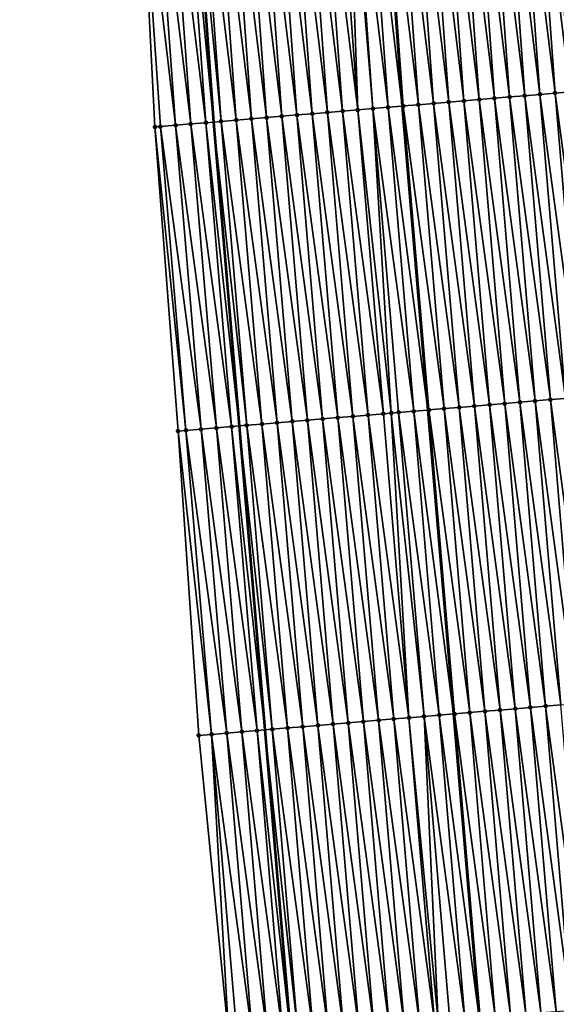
# Model space of a CAD drawing. Header units: feet. Extents: x 2007189 to 2022806, y 818621 to 837694.
# Tile 283 of 656: x 2011368 to 2011404, y 827768 to 827833. Entities that reach past the tile are written whole.
import ezdxf

# ---------------------------------------------------------------- set-up
doc = ezdxf.new("R2010")
doc.units = ezdxf.units.FT
doc.header["$MEASUREMENT"] = 0
for name, color, linetype, lineweight in [('EP_Travel Lane', 172, 'Continuous', 53), ('Road Shots', 141, 'Continuous', 100), ('Road X-Section', 40, 'Continuous', 13), ('STRIPING', 60, 'Continuous', 53)]:
    doc.layers.add(name, color=color, linetype=linetype, lineweight=lineweight)
doc.layers.add('I-77-MM17-21_SB-Surface-Border', color=7, linetype='Continuous')
doc.layers.add('I-77-MM17-21_SB-Surface-TIN', color=7, linetype='Continuous')

msp = doc.modelspace()

# ---------------------------------------------------------------- linework, layer by layer
at = {"layer": 'EP_Travel Lane'}
msp.add_polyline3d([(2011371.959655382, 827966.1582990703, 312.3544364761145), (2011373.074293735, 827946.1897048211, 312.2403113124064), (2011374.18894062, 827926.2209577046, 312.1514429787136), (2011375.380876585, 827905.9451606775, 312.0543814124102), (2011376.802465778, 827885.9958862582, 311.9713189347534), (2011378.224049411, 827866.0466898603, 311.8746395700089), (2011379.645617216, 827846.0977155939, 311.7390697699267), (2011381.124757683, 827825.8398814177, 311.6241331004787), (2011382.806226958, 827805.910940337, 311.5129645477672), (2011384.487707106, 827785.9818703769, 311.4433238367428), (2011386.169184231, 827766.0528362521, 311.3620946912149), (2011387.919665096, 827745.8143860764, 311.3049144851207), (2011389.882436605, 827725.9109050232, 311.276243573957), (2011391.845196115, 827706.0075456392, 311.2134098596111), (2011393.807964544, 827686.1040958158, 311.1759718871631), (2011395.830897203, 827665.994042, 311.1090292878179), (2011398.036863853, 827646.1160571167, 311.0533998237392), (2011400.242828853, 827626.2380870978, 310.9899928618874)], dxfattribs=at)
at = {"layer": 'I-77-MM17-21_SB-Surface-Border', "color": 3, "linetype": 'Continuous', "lineweight": -3}
msp.add_polyline3d([(2011397.209922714, 827625.9102151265, 311.0929097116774), (2011394.435368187, 827645.7267372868, 311.1655602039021), (2011391.844579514, 827665.5631049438, 311.2425786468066), (2011390.336559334, 827685.7619421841, 311.2889916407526), (2011388.427644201, 827705.670640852, 311.3411162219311), (2011386.989333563, 827725.6257210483, 311.3787200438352), (2011383.679401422, 827745.3963417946, 311.4733643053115), (2011382.124674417, 827765.7110870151, 311.5224656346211), (2011380.155014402, 827785.6158054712, 311.6039393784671), (2011378.793252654, 827805.5718449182, 311.675561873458), (2011377.275904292, 827825.5147045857, 311.7639343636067), (2011376.246083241, 827845.8579844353, 311.8706416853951), (2011375.156056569, 827865.8304186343, 311.9794430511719), (2011373.763787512, 827885.7816894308, 312.073737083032), (2011372.087609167, 827905.7129970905, 312.1689939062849), (2011370.274792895, 827925.999208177, 312.2960794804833), (2011369.992641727, 827946.0151542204, 312.348378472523), (2011368.398106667, 827965.9564717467, 312.4948800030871)], dxfattribs=at)
at = {"layer": 'I-77-MM17-21_SB-Surface-TIN', "color": 128, "linetype": 'Continuous', "lineweight": -3}
for points in [[(2011399.552778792, 827827.3969286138, 310.9147707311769), (2011398.10279008, 827847.3993966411, 311.0068213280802), (2011397.105267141, 827847.3290543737, 311.0451004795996)], [(2011400.549226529, 827827.4811421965, 310.8699234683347), (2011399.10031352, 827847.4697317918, 310.9697874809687), (2011398.10279008, 827847.3993966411, 311.0068213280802)], [(2011399.552778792, 827827.3969286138, 310.9147707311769), (2011400.549226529, 827827.4811421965, 310.8699234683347), (2011398.10279008, 827847.3993966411, 311.0068213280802)], [(2011401.545676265, 827827.5653320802, 310.8327186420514), (2011400.09783702, 827847.5400660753, 310.9329053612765), (2011399.10031352, 827847.4697317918, 310.9697874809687)], [(2011400.549226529, 827827.4811421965, 310.8699234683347), (2011401.545676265, 827827.5653320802, 310.8327186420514), (2011399.10031352, 827847.4697317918, 310.9697874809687)], [(2011402.542126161, 827827.6495200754, 310.7961228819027), (2011401.095361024, 827847.6103931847, 310.897278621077), (2011400.09783702, 827847.5400660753, 310.9329053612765)], [(2011401.545676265, 827827.5653320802, 310.8327186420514), (2011402.542126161, 827827.6495200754, 310.7961228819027), (2011400.09783702, 827847.5400660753, 310.9329053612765)], [(2011403.538576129, 827827.733707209, 310.7598049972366), (2011402.092885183, 827847.6807180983, 310.8620361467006), (2011401.095361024, 827847.6103931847, 310.897278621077)], [(2011402.542126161, 827827.6495200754, 310.7961228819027), (2011403.538576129, 827827.733707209, 310.7598049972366), (2011401.095361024, 827847.6103931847, 310.897278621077)], [(2011404.535027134, 827827.8178820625, 310.7274472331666), (2011403.09041043, 827847.7510275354, 310.8295017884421), (2011402.092885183, 827847.6807180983, 310.8620361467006)], [(2011403.538576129, 827827.733707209, 310.7598049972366), (2011404.535027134, 827827.8178820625, 310.7274472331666), (2011402.092885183, 827847.6807180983, 310.8620361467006)], [(2011404.535027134, 827827.8178820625, 310.7274472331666), (2011403.638155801, 827847.7896231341, 310.8136592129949), (2011403.09041043, 827847.7510275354, 310.8295017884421)], [(2011390.584732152, 827826.6392079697, 311.2533836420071), (2011389.125087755, 827846.7662575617, 311.3616004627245), (2011388.127564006, 827846.6959268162, 311.3978634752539)], [(2011390.584732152, 827826.6392079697, 311.2533836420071), (2011389.893618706, 827846.8204150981, 311.3385367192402), (2011389.125087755, 827846.7662575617, 311.3616004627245)], [(2011391.581182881, 827826.7233860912, 311.219971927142), (2011390.122614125, 827846.8365510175, 311.3318626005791), (2011389.893618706, 827846.8204150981, 311.3385367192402)], [(2011390.584732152, 827826.6392079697, 311.2533836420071), (2011391.581182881, 827826.7233860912, 311.219971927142), (2011389.893618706, 827846.8204150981, 311.3385367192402)], [(2011392.577633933, 827826.8075603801, 311.1877962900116), (2011391.120137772, 827846.9068832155, 311.2953454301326), (2011390.122614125, 827846.8365510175, 311.3318626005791)], [(2011391.581182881, 827826.7233860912, 311.219971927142), (2011392.577633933, 827826.8075603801, 311.1877962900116), (2011390.122614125, 827846.8365510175, 311.3318626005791)], [(2011391.120137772, 827846.9068832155, 311.2953454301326), (2011393.505163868, 827826.8859339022, 311.1510316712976), (2011392.052057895, 827846.9726239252, 311.2553085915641)], [(2011392.577633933, 827826.8075603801, 311.1877962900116), (2011393.505163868, 827826.8859339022, 311.1510316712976), (2011391.120137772, 827846.9068832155, 311.2953454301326)], [(2011393.57408307, 827826.89175737, 311.1482999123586), (2011392.117658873, 827846.9772516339, 311.2524902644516), (2011392.052057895, 827846.9726239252, 311.2553085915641)], [(2011393.57408307, 827826.89175737, 311.1482999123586), (2011392.052057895, 827846.9726239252, 311.2553085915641), (2011393.505163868, 827826.8859339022, 311.1510316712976)], [(2011394.570533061, 827826.9759442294, 311.1120703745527), (2011393.115182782, 827847.0475800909, 311.2166277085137), (2011392.117658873, 827846.9772516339, 311.2524902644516)], [(2011393.57408307, 827826.89175737, 311.1482999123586), (2011394.570533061, 827826.9759442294, 311.1120703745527), (2011392.117658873, 827846.9772516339, 311.2524902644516)], [(2011395.566981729, 827827.0601467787, 311.0707811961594), (2011394.112704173, 827847.11794438, 311.1744951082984), (2011393.115182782, 827847.0475800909, 311.2166277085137)], [(2011394.570533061, 827826.9759442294, 311.1120703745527), (2011395.566981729, 827827.0601467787, 311.0707811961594), (2011393.115182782, 827847.0475800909, 311.2166277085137)], [(2011396.563430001, 827827.1443540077, 311.0279829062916), (2011395.110223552, 827847.1883372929, 311.1273538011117), (2011394.112704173, 827847.11794438, 311.1744951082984)], [(2011395.566981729, 827827.0601467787, 311.0707811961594), (2011396.563430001, 827827.1443540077, 311.0279829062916), (2011394.112704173, 827847.11794438, 311.1744951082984)], [(2011397.559878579, 827827.2285576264, 310.9863488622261), (2011396.107744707, 827847.2587049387, 311.0846338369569), (2011395.110223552, 827847.1883372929, 311.1273538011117)], [(2011396.563430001, 827827.1443540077, 311.0279829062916), (2011397.559878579, 827827.2285576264, 310.9863488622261), (2011395.110223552, 827847.1883372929, 311.1273538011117)], [(2011398.556329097, 827827.3127382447, 310.9521320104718), (2011397.105267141, 827847.3290543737, 311.0451004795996), (2011396.107744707, 827847.2587049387, 311.0846338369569)], [(2011397.559878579, 827827.2285576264, 310.9863488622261), (2011398.556329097, 827827.3127382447, 310.9521320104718), (2011396.107744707, 827847.2587049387, 311.0846338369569)], [(2011398.556329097, 827827.3127382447, 310.9521320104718), (2011399.552778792, 827827.3969286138, 310.9147707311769), (2011397.105267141, 827847.3290543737, 311.0451004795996)], [(2011381.616689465, 827825.8814404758, 311.6071047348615), (2011380.147386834, 827846.1330985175, 311.7198732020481), (2011379.645617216, 827846.0977155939, 311.7390697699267)], [(2011382.613140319, 827825.9656171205, 311.5741693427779), (2011381.144910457, 827846.2034310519, 311.6832971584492), (2011380.147386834, 827846.1330985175, 311.7198732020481)], [(2011381.616689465, 827825.8814404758, 311.6071047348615), (2011382.613140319, 827825.9656171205, 311.5741693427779), (2011380.147386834, 827846.1330985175, 311.7198732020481)], [(2011383.609589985, 827826.0498078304, 311.5366981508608), (2011382.142433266, 827846.2737751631, 311.6446953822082), (2011381.144910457, 827846.2034310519, 311.6832971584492)], [(2011382.613140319, 827825.9656171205, 311.5741693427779), (2011383.609589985, 827826.0498078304, 311.5366981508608), (2011381.144910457, 827846.2034310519, 311.6832971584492)], [(2011384.606038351, 827826.1340139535, 311.494256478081), (2011383.139954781, 827846.3441376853, 311.6028719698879), (2011382.142433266, 827846.2737751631, 311.6446953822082)], [(2011383.609589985, 827826.0498078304, 311.5366981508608), (2011384.606038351, 827826.1340139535, 311.494256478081), (2011382.142433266, 827846.2737751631, 311.6446953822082)], [(2011385.60248704, 827826.2182162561, 311.4530468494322), (2011384.137477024, 827846.4144898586, 311.5628594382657), (2011383.139954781, 827846.3441376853, 311.6028719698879)], [(2011384.606038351, 827826.1340139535, 311.494256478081), (2011385.60248704, 827826.2182162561, 311.4530468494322), (2011383.139954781, 827846.3441376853, 311.6028719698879)], [(2011386.598936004, 827826.3024152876, 311.4128920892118), (2011385.134998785, 827846.4848488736, 311.5216497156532), (2011384.137477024, 827846.4144898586, 311.5628594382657)], [(2011385.60248704, 827826.2182162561, 311.4530468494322), (2011386.598936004, 827826.3024152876, 311.4128920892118), (2011384.137477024, 827846.4144898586, 311.5628594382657)], [(2011387.595384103, 827826.3866245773, 311.3694292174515), (2011386.132519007, 827846.5552297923, 311.4766071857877), (2011385.134998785, 827846.4848488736, 311.5216497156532)], [(2011386.598936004, 827826.3024152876, 311.4128920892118), (2011387.595384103, 827826.3866245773, 311.3694292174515), (2011385.134998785, 827846.4848488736, 311.5216497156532)], [(2011388.591833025, 827826.4708241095, 311.3291129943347), (2011387.130040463, 827846.6255931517, 311.4346372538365), (2011386.132519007, 827846.5552297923, 311.4766071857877)], [(2011387.595384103, 827826.3866245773, 311.3694292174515), (2011388.591833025, 827826.4708241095, 311.3291129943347), (2011386.132519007, 827846.5552297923, 311.4766071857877)], [(2011389.588282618, 827826.5550156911, 311.2913607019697), (2011388.127564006, 827846.6959268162, 311.3978634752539), (2011387.130040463, 827846.6255931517, 311.4346372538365)], [(2011388.591833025, 827826.4708241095, 311.3291129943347), (2011389.588282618, 827826.5550156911, 311.2913607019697), (2011387.130040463, 827846.6255931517, 311.4346372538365)], [(2011389.588282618, 827826.5550156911, 311.2913607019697), (2011390.584732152, 827826.6392079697, 311.2533836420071), (2011388.127564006, 827846.6959268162, 311.3978634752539)], [(2011378.627339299, 827825.6288821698, 311.7150603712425), (2011377.154818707, 827845.9220618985, 311.8364284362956), (2011376.246083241, 827845.8579844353, 311.8706416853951)], [(2011377.630889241, 827825.5446960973, 311.7510360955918), (2011376.246083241, 827845.8579844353, 311.8706416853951), (2011377.275904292, 827825.5147045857, 311.7639343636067)], [(2011377.630889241, 827825.5446960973, 311.7510360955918), (2011378.627339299, 827825.6288821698, 311.7150603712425), (2011376.246083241, 827845.8579844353, 311.8706416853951)], [(2011379.623789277, 827825.7130691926, 311.6787782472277), (2011378.152341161, 827845.9924110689, 311.7969413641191), (2011377.154818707, 827845.9220618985, 311.8364284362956)], [(2011378.627339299, 827825.6288821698, 311.7150603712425), (2011379.623789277, 827825.7130691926, 311.6787782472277), (2011377.154818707, 827845.9220618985, 311.8364284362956)], [(2011380.620239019, 827825.7972590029, 311.6415971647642), (2011379.149863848, 827846.0627569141, 311.7580361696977), (2011378.152341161, 827845.9924110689, 311.7969413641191)], [(2011379.623789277, 827825.7130691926, 311.6787782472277), (2011380.620239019, 827825.7972590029, 311.6415971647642), (2011378.152341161, 827845.9924110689, 311.7969413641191)], [(2011379.149863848, 827846.0627569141, 311.7580361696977), (2011381.124757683, 827825.8398814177, 311.6241331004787), (2011379.645617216, 827846.0977155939, 311.7390697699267)], [(2011380.620239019, 827825.7972590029, 311.6415971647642), (2011381.124757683, 827825.8398814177, 311.6241331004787), (2011379.149863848, 827846.0627569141, 311.7580361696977)], [(2011381.616689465, 827825.8814404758, 311.6071047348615), (2011379.645617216, 827846.0977155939, 311.7390697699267), (2011381.124757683, 827825.8398814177, 311.6241331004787)], [(2011401.234259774, 827807.4678487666, 310.8483244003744), (2011399.552778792, 827827.3969286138, 310.9147707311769), (2011398.556329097, 827827.3127382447, 310.9521320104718)], [(2011402.23070845, 827807.552051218, 310.8070653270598), (2011400.549226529, 827827.4811421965, 310.8699234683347), (2011399.552778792, 827827.3969286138, 310.9147707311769)], [(2011401.234259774, 827807.4678487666, 310.8483244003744), (2011402.23070845, 827807.552051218, 310.8070653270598), (2011399.552778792, 827827.3969286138, 310.9147707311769)], [(2011403.227158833, 827807.6362334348, 310.7723315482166), (2011401.545676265, 827827.5653320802, 310.8327186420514), (2011400.549226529, 827827.4811421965, 310.8699234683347)], [(2011402.23070845, 827807.552051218, 310.8070653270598), (2011403.227158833, 827807.6362334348, 310.7723315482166), (2011400.549226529, 827827.4811421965, 310.8699234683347)], [(2011404.223609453, 827807.7204128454, 310.7385026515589), (2011402.542126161, 827827.6495200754, 310.7961228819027), (2011401.545676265, 827827.5653320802, 310.8327186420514)], [(2011403.227158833, 827807.6362334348, 310.7723315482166), (2011404.223609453, 827807.7204128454, 310.7385026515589), (2011401.545676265, 827827.5653320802, 310.8327186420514)], [(2011405.220060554, 827807.8045865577, 310.7065114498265), (2011403.538576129, 827827.733707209, 310.7598049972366), (2011402.542126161, 827827.6495200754, 310.7961228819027)], [(2011404.223609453, 827807.7204128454, 310.7385026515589), (2011405.220060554, 827807.8045865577, 310.7065114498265), (2011402.542126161, 827827.6495200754, 310.7961228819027)], [(2011406.216512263, 827807.8887530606, 310.6768450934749), (2011404.535027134, 827827.8178820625, 310.7274472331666), (2011403.538576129, 827827.733707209, 310.7598049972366)], [(2011405.220060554, 827807.8045865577, 310.7065114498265), (2011406.216512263, 827807.8887530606, 310.6768450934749), (2011403.538576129, 827827.733707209, 310.7598049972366)], [(2011394.259110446, 827806.8785334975, 311.1042802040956), (2011392.577633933, 827826.8075603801, 311.1877962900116), (2011391.581182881, 827826.7233860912, 311.219971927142)], [(2011392.577633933, 827826.8075603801, 311.1877962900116), (2011395.186641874, 827806.9568893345, 311.0732174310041), (2011393.505163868, 827826.8859339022, 311.1510316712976)], [(2011394.259110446, 827806.8785334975, 311.1042802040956), (2011395.186641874, 827806.9568893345, 311.0732174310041), (2011392.577633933, 827826.8075603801, 311.1877962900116)], [(2011395.255561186, 827806.962711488, 311.0709093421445), (2011393.57408307, 827826.89175737, 311.1482999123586), (2011393.505163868, 827826.8859339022, 311.1510316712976)], [(2011395.255561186, 827806.962711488, 311.0709093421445), (2011393.505163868, 827826.8859339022, 311.1510316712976), (2011395.186641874, 827806.9568893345, 311.0732174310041)], [(2011396.252012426, 827807.0468835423, 311.039452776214), (2011394.570533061, 827826.9759442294, 311.1120703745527), (2011393.57408307, 827826.89175737, 311.1482999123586)], [(2011395.255561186, 827806.962711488, 311.0709093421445), (2011396.252012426, 827807.0468835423, 311.039452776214), (2011393.57408307, 827826.89175737, 311.1482999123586)], [(2011397.248462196, 827807.1310730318, 311.0023736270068), (2011395.566981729, 827827.0601467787, 311.0707811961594), (2011394.570533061, 827826.9759442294, 311.1120703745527)], [(2011396.252012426, 827807.0468835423, 311.039452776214), (2011397.248462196, 827807.1310730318, 311.0023736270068), (2011394.570533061, 827826.9759442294, 311.1120703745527)], [(2011398.244910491, 827807.2152799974, 310.9596587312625), (2011396.563430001, 827827.1443540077, 311.0279829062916), (2011395.566981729, 827827.0601467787, 311.0707811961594)], [(2011397.248462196, 827807.1310730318, 311.0023736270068), (2011398.244910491, 827807.2152799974, 310.9596587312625), (2011395.566981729, 827827.0601467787, 311.0707811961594)], [(2011399.241359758, 827807.299475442, 310.9206592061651), (2011397.559878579, 827827.2285576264, 310.9863488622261), (2011396.563430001, 827827.1443540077, 311.0279829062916)], [(2011398.244910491, 827807.2152799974, 310.9596587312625), (2011399.241359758, 827807.299475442, 310.9206592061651), (2011396.563430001, 827827.1443540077, 311.0279829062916)], [(2011400.237810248, 827807.3836563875, 310.8863354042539), (2011398.556329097, 827827.3127382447, 310.9521320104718), (2011397.559878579, 827827.2285576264, 310.9863488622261)], [(2011399.241359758, 827807.299475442, 310.9206592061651), (2011400.237810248, 827807.3836563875, 310.8863354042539), (2011397.559878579, 827827.2285576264, 310.9863488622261)], [(2011400.237810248, 827807.3836563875, 310.8863354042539), (2011401.234259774, 827807.4678487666, 310.8483244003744), (2011398.556329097, 827827.3127382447, 310.9521320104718)], [(2011386.287509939, 827806.2050454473, 311.3919269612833), (2011384.606038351, 827826.1340139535, 311.494256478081), (2011383.609589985, 827826.0498078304, 311.5366981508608)], [(2011387.28395893, 827806.2892441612, 311.351873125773), (2011385.60248704, 827826.2182162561, 311.4530468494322), (2011384.606038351, 827826.1340139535, 311.494256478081)], [(2011386.287509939, 827806.2050454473, 311.3919269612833), (2011387.28395893, 827806.2892441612, 311.351873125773), (2011384.606038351, 827826.1340139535, 311.494256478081)], [(2011388.280407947, 827806.3734425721, 311.3119169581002), (2011386.598936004, 827826.3024152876, 311.4128920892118), (2011385.60248704, 827826.2182162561, 311.4530468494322)], [(2011387.28395893, 827806.2892441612, 311.351873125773), (2011388.280407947, 827806.3734425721, 311.3119169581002), (2011385.60248704, 827826.2182162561, 311.4530468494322)], [(2011389.276857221, 827806.457637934, 311.2729441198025), (2011387.595384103, 827826.3866245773, 311.3694292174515), (2011386.598936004, 827826.3024152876, 311.4128920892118)], [(2011388.280407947, 827806.3734425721, 311.3119169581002), (2011389.276857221, 827806.457637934, 311.2729441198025), (2011386.598936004, 827826.3024152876, 311.4128920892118)], [(2011390.273305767, 827806.54184192, 311.2311901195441), (2011388.591833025, 827826.4708241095, 311.3291129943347), (2011387.595384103, 827826.3866245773, 311.3694292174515)], [(2011389.276857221, 827806.457637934, 311.2729441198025), (2011390.273305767, 827806.54184192, 311.2311901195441), (2011387.595384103, 827826.3866245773, 311.3694292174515)], [(2011391.269755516, 827806.6260316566, 311.1940312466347), (2011389.588282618, 827826.5550156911, 311.2913607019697), (2011388.591833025, 827826.4708241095, 311.3291129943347)], [(2011390.273305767, 827806.54184192, 311.2311901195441), (2011391.269755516, 827806.6260316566, 311.1940312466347), (2011388.591833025, 827826.4708241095, 311.3291129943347)], [(2011392.266206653, 827806.7102049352, 311.1621799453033), (2011390.584732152, 827826.6392079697, 311.2533836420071), (2011389.588282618, 827826.5550156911, 311.2913607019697)], [(2011391.269755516, 827806.6260316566, 311.1940312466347), (2011392.266206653, 827806.7102049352, 311.1621799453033), (2011389.588282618, 827826.5550156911, 311.2913607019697)], [(2011392.787865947, 827806.7542631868, 311.1480367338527), (2011391.581182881, 827826.7233860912, 311.219971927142), (2011390.584732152, 827826.6392079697, 311.2533836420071)], [(2011392.266206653, 827806.7102049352, 311.1621799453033), (2011392.787865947, 827806.7542631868, 311.1480367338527), (2011390.584732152, 827826.6392079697, 311.2533836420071)], [(2011392.787865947, 827806.7542631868, 311.1480367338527), (2011393.262659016, 827806.794363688, 311.1350129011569), (2011391.581182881, 827826.7233860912, 311.219971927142)], [(2011393.262659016, 827806.794363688, 311.1350129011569), (2011394.259110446, 827806.8785334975, 311.1042802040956), (2011391.581182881, 827826.7233860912, 311.219971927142)], [(2011379.31236236, 827805.6157094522, 311.6545665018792), (2011377.630889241, 827825.5446960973, 311.7510360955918), (2011377.275904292, 827825.5147045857, 311.7639343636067)], [(2011379.31236236, 827805.6157094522, 311.6545665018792), (2011377.275904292, 827825.5147045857, 311.7639343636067), (2011378.793252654, 827805.5718449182, 311.675561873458)], [(2011380.308811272, 827805.6999090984, 311.6142120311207), (2011378.627339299, 827825.6288821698, 311.7150603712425), (2011377.630889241, 827825.5446960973, 311.7510360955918)], [(2011379.31236236, 827805.6157094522, 311.6545665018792), (2011380.308811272, 827805.6999090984, 311.6142120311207), (2011377.630889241, 827825.5446960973, 311.7510360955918)], [(2011381.305259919, 827805.7841118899, 311.5728432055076), (2011379.623789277, 827825.7130691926, 311.6787782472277), (2011378.627339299, 827825.6288821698, 311.7150603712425)], [(2011380.308811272, 827805.6999090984, 311.6142120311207), (2011381.305259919, 827805.7841118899, 311.5728432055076), (2011378.627339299, 827825.6288821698, 311.7150603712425)], [(2011382.30170853, 827805.8683151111, 311.5313358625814), (2011380.620239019, 827825.7972590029, 311.6415971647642), (2011379.623789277, 827825.7130691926, 311.6787782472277)], [(2011381.305259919, 827805.7841118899, 311.5728432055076), (2011382.30170853, 827805.8683151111, 311.5313358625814), (2011379.623789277, 827825.7130691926, 311.6787782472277)], [(2011380.620239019, 827825.7972590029, 311.6415971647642), (2011382.806226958, 827805.910940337, 311.5129645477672), (2011381.124757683, 827825.8398814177, 311.6241331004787)], [(2011382.30170853, 827805.8683151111, 311.5313358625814), (2011382.806226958, 827805.910940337, 311.5129645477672), (2011380.620239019, 827825.7972590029, 311.6415971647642)], [(2011383.298158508, 827805.952502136, 311.4950515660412), (2011381.616689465, 827825.8814404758, 311.6071047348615), (2011381.124757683, 827825.8398814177, 311.6241331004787)], [(2011383.298158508, 827805.952502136, 311.4950515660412), (2011381.124757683, 827825.8398814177, 311.6241331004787), (2011382.806226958, 827805.910940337, 311.5129645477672)], [(2011384.294609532, 827806.0366767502, 311.4627694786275), (2011382.613140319, 827825.9656171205, 311.5741693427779), (2011381.616689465, 827825.8814404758, 311.6071047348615)], [(2011383.298158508, 827805.952502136, 311.4950515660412), (2011384.294609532, 827806.0366767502, 311.4627694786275), (2011381.616689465, 827825.8814404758, 311.6071047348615)], [(2011385.291060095, 827806.1208568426, 311.4287207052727), (2011383.609589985, 827826.0498078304, 311.5366981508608), (2011382.613140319, 827825.9656171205, 311.5741693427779)], [(2011384.294609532, 827806.0366767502, 311.4627694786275), (2011385.291060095, 827806.1208568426, 311.4287207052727), (2011382.613140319, 827825.9656171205, 311.5741693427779)], [(2011385.291060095, 827806.1208568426, 311.4287207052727), (2011386.287509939, 827806.2050454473, 311.3919269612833), (2011383.609589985, 827826.0498078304, 311.5366981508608)], [(2011399.241359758, 827807.299475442, 310.9206592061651), (2011401.919292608, 827787.4545602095, 310.8251494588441), (2011400.237810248, 827807.3836563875, 310.8863354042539)], [(2011400.237810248, 827807.3836563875, 310.8863354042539), (2011402.915742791, 827787.5387448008, 310.7896499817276), (2011401.234259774, 827807.4678487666, 310.8483244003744)], [(2011400.237810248, 827807.3836563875, 310.8863354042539), (2011401.919292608, 827787.4545602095, 310.8251494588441), (2011402.915742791, 827787.5387448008, 310.7896499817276)], [(2011403.912190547, 827787.622958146, 310.7448777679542), (2011402.23070845, 827807.552051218, 310.8070653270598), (2011401.234259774, 827807.4678487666, 310.8483244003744)], [(2011403.912190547, 827787.622958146, 310.7448777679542), (2011401.234259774, 827807.4678487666, 310.8483244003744), (2011402.915742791, 827787.5387448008, 310.7896499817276)], [(2011404.908640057, 827787.7071507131, 310.7068061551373), (2011403.227158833, 827807.6362334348, 310.7723315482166), (2011402.23070845, 827807.552051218, 310.8070653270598)], [(2011404.908640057, 827787.7071507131, 310.7068061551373), (2011402.23070845, 827807.552051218, 310.8070653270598), (2011403.912190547, 827787.622958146, 310.7448777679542)], [(2011405.905090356, 827787.7913339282, 310.6717504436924), (2011404.223609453, 827807.7204128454, 310.7385026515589), (2011403.227158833, 827807.6362334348, 310.7723315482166)], [(2011404.908640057, 827787.7071507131, 310.7068061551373), (2011405.905090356, 827787.7913339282, 310.6717504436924), (2011403.227158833, 827807.6362334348, 310.7723315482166)], [(2011392.266206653, 827806.7102049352, 311.1621799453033), (2011393.947688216, 827786.7811182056, 311.0979470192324), (2011392.787865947, 827806.7542631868, 311.1480367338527)], [(2011392.787865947, 827806.7542631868, 311.1480367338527), (2011394.944140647, 827786.865276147, 311.0710416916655), (2011393.262659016, 827806.794363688, 311.1350129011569)], [(2011392.787865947, 827806.7542631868, 311.1480367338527), (2011393.947688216, 827786.7811182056, 311.0979470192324), (2011394.944140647, 827786.865276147, 311.0710416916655)], [(2011393.262659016, 827806.794363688, 311.1350129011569), (2011395.940591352, 827786.9494545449, 311.0375393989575), (2011394.259110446, 827806.8785334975, 311.1042802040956)], [(2011393.262659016, 827806.794363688, 311.1350129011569), (2011394.944140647, 827786.865276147, 311.0710416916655), (2011395.940591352, 827786.9494545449, 311.0375393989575)], [(2011394.259110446, 827806.8785334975, 311.1042802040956), (2011396.868121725, 827787.0278228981, 311.0024402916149), (2011395.186641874, 827806.9568893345, 311.0732174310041)], [(2011394.259110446, 827806.8785334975, 311.1042802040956), (2011395.940591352, 827786.9494545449, 311.0375393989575), (2011396.868121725, 827787.0278228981, 311.0024402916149)], [(2011395.255561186, 827806.962711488, 311.0709093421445), (2011395.186641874, 827806.9568893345, 311.0732174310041), (2011396.937040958, 827787.0336459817, 310.9998322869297)], [(2011396.937040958, 827787.0336459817, 310.9998322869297), (2011395.186641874, 827806.9568893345, 311.0732174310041), (2011396.868121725, 827787.0278228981, 311.0024402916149)], [(2011395.255561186, 827806.962711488, 311.0709093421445), (2011397.933494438, 827787.1177914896, 310.9769365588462), (2011396.252012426, 827807.0468835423, 311.039452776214)], [(2011395.255561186, 827806.962711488, 311.0709093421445), (2011396.937040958, 827787.0336459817, 310.9998322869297), (2011397.933494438, 827787.1177914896, 310.9769365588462)], [(2011396.252012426, 827807.0468835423, 311.039452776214), (2011398.929945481, 827787.2019658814, 310.9447261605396), (2011397.248462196, 827807.1310730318, 311.0023736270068)], [(2011396.252012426, 827807.0468835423, 311.039452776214), (2011397.933494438, 827787.1177914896, 310.9769365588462), (2011398.929945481, 827787.2019658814, 310.9447261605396)], [(2011397.248462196, 827807.1310730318, 311.0023736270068), (2011399.926393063, 827787.286181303, 310.8992843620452), (2011398.244910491, 827807.2152799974, 310.9596587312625)], [(2011397.248462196, 827807.1310730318, 311.0023736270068), (2011398.929945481, 827787.2019658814, 310.9447261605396), (2011399.926393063, 827787.286181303, 310.8992843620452)], [(2011398.244910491, 827807.2152799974, 310.9596587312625), (2011400.922842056, 827787.3703799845, 310.8592409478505), (2011399.241359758, 827807.299475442, 310.9206592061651)], [(2011398.244910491, 827807.2152799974, 310.9596587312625), (2011399.926393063, 827787.286181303, 310.8992843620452), (2011400.922842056, 827787.3703799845, 310.8592409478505)], [(2011399.241359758, 827807.299475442, 310.9206592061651), (2011400.922842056, 827787.3703799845, 310.8592409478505), (2011401.919292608, 827787.4545602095, 310.8251494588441)], [(2011384.294609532, 827806.0366767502, 311.4627694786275), (2011386.97253758, 827786.1918184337, 311.3489052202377), (2011385.291060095, 827806.1208568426, 311.4287207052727)], [(2011385.291060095, 827806.1208568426, 311.4287207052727), (2011387.968987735, 827786.27600336, 311.3132976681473), (2011386.287509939, 827806.2050454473, 311.3919269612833)], [(2011385.291060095, 827806.1208568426, 311.4287207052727), (2011386.97253758, 827786.1918184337, 311.3489052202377), (2011387.968987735, 827786.27600336, 311.3132976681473)], [(2011386.287509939, 827806.2050454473, 311.3919269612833), (2011388.96543729, 827786.360195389, 311.2753995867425), (2011387.28395893, 827806.2892441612, 311.351873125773)], [(2011386.287509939, 827806.2050454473, 311.3919269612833), (2011387.968987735, 827786.27600336, 311.3132976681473), (2011388.96543729, 827786.360195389, 311.2753995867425)], [(2011387.28395893, 827806.2892441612, 311.351873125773), (2011389.961887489, 827786.4443797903, 311.2399613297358), (2011388.280407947, 827806.3734425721, 311.3119169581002)], [(2011387.28395893, 827806.2892441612, 311.351873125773), (2011388.96543729, 827786.360195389, 311.2753995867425), (2011389.961887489, 827786.4443797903, 311.2399613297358)], [(2011388.280407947, 827806.3734425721, 311.3119169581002), (2011390.958337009, 827786.5285722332, 311.2019298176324), (2011389.276857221, 827806.457637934, 311.2729441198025)], [(2011388.280407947, 827806.3734425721, 311.3119169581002), (2011389.961887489, 827786.4443797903, 311.2399613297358), (2011390.958337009, 827786.5285722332, 311.2019298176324)], [(2011389.276857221, 827806.457637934, 311.2729441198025), (2011391.954787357, 827786.6127548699, 311.1670605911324), (2011390.273305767, 827806.54184192, 311.2311901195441)], [(2011389.276857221, 827806.457637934, 311.2729441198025), (2011390.958337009, 827786.5285722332, 311.2019298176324), (2011391.954787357, 827786.6127548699, 311.1670605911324)], [(2011390.273305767, 827806.54184192, 311.2311901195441), (2011392.951237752, 827786.6969369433, 311.1323730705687), (2011391.269755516, 827806.6260316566, 311.1940312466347)], [(2011390.273305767, 827806.54184192, 311.2311901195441), (2011391.954787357, 827786.6127548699, 311.1670605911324), (2011392.951237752, 827786.6969369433, 311.1323730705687)], [(2011391.269755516, 827806.6260316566, 311.1940312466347), (2011393.947688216, 827786.7811182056, 311.0979470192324), (2011392.266206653, 827806.7102049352, 311.1621799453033)], [(2011391.269755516, 827806.6260316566, 311.1940312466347), (2011392.951237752, 827786.6969369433, 311.1323730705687), (2011393.947688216, 827786.7811182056, 311.0979470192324)], [(2011379.31236236, 827805.6157094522, 311.6545665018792), (2011378.793252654, 827805.5718449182, 311.675561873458), (2011380.993839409, 827785.6866762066, 311.5730859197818)], [(2011378.793252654, 827805.5718449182, 311.675561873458), (2011380.155014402, 827785.6158054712, 311.6039393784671), (2011380.993839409, 827785.6866762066, 311.5730859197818)], [(2011379.31236236, 827805.6157094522, 311.6545665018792), (2011381.990289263, 827785.7708647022, 311.5363273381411), (2011380.308811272, 827805.6999090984, 311.6142120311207)], [(2011379.31236236, 827805.6157094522, 311.6545665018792), (2011380.993839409, 827785.6866762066, 311.5730859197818), (2011381.990289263, 827785.7708647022, 311.5363273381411)], [(2011380.308811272, 827805.6999090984, 311.6142120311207), (2011382.986739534, 827785.8550482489, 311.5011647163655), (2011381.305259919, 827805.7841118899, 311.5728432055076)], [(2011380.308811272, 827805.6999090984, 311.6142120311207), (2011381.990289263, 827785.7708647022, 311.5363273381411), (2011382.986739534, 827785.8550482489, 311.5011647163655)], [(2011381.305259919, 827805.7841118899, 311.5728432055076), (2011383.983188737, 827785.9392444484, 311.4619217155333), (2011382.30170853, 827805.8683151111, 311.5313358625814)], [(2011381.305259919, 827805.7841118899, 311.5728432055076), (2011382.986739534, 827785.8550482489, 311.5011647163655), (2011383.983188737, 827785.9392444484, 311.4619217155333)], [(2011382.30170853, 827805.8683151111, 311.5313358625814), (2011384.487707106, 827785.9818703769, 311.4433238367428), (2011382.806226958, 827805.910940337, 311.5129645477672)], [(2011382.30170853, 827805.8683151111, 311.5313358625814), (2011383.983188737, 827785.9392444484, 311.4619217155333), (2011384.487707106, 827785.9818703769, 311.4433238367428)], [(2011383.298158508, 827805.952502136, 311.4950515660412), (2011382.806226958, 827805.910940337, 311.5129645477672), (2011384.979638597, 827786.0234328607, 311.4251899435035)], [(2011384.979638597, 827786.0234328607, 311.4251899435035), (2011382.806226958, 827805.910940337, 311.5129645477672), (2011384.487707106, 827785.9818703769, 311.4433238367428)], [(2011383.298158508, 827805.952502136, 311.4950515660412), (2011385.976088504, 827786.107620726, 311.38863459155), (2011384.294609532, 827806.0366767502, 311.4627694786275)], [(2011383.298158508, 827805.952502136, 311.4950515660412), (2011384.979638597, 827786.0234328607, 311.4251899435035), (2011385.976088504, 827786.107620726, 311.38863459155)], [(2011384.294609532, 827806.0366767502, 311.4627694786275), (2011385.976088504, 827786.107620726, 311.38863459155), (2011386.97253758, 827786.1918184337, 311.3489052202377)], [(2011402.604322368, 827767.441308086, 310.7902167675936), (2011400.922842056, 827787.3703799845, 310.8592409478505), (2011399.926393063, 827787.286181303, 310.8992843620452)], [(2011403.600773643, 827767.5254797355, 310.7588922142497), (2011401.919292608, 827787.4545602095, 310.8251494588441), (2011400.922842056, 827787.3703799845, 310.8592409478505)], [(2011402.604322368, 827767.441308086, 310.7902167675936), (2011403.600773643, 827767.5254797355, 310.7588922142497), (2011400.922842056, 827787.3703799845, 310.8592409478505)], [(2011404.597224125, 827767.6096607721, 310.7245404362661), (2011402.915742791, 827787.5387448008, 310.7896499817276), (2011401.919292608, 827787.4545602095, 310.8251494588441)], [(2011403.600773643, 827767.5254797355, 310.7588922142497), (2011404.597224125, 827767.6096607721, 310.7245404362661), (2011401.919292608, 827787.4545602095, 310.8251494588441)], [(2011403.912190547, 827787.622958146, 310.7448777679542), (2011402.915742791, 827787.5387448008, 310.7896499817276), (2011405.593672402, 827767.6938679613, 310.6817548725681)], [(2011404.597224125, 827767.6096607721, 310.7245404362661), (2011405.593672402, 827767.6938679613, 310.6817548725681), (2011402.915742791, 827787.5387448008, 310.7896499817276)], [(2011395.62916835, 827766.8520483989, 311.0282383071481), (2011393.947688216, 827786.7811182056, 311.0979470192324), (2011392.951237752, 827786.6969369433, 311.1323730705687)], [(2011395.86534005, 827766.8719935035, 311.0223039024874), (2011394.944140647, 827786.865276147, 311.0710416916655), (2011393.947688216, 827786.7811182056, 311.0979470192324)], [(2011395.62916835, 827766.8520483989, 311.0282383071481), (2011395.86534005, 827766.8719935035, 311.0223039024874), (2011393.947688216, 827786.7811182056, 311.0979470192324)], [(2011397.622071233, 827767.0203877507, 310.9668620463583), (2011395.940591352, 827786.9494545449, 311.0375393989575), (2011394.944140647, 827786.865276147, 311.0710416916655)], [(2011395.86534005, 827766.8719935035, 311.0223039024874), (2011396.625620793, 827766.9362062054, 311.0013778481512), (2011394.944140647, 827786.865276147, 311.0710416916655)], [(2011396.625620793, 827766.9362062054, 311.0013778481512), (2011397.622071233, 827767.0203877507, 310.9668620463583), (2011394.944140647, 827786.865276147, 311.0710416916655)], [(2011395.940591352, 827786.9494545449, 311.0375393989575), (2011398.549601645, 827767.0987556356, 310.9319153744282), (2011396.868121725, 827787.0278228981, 311.0024402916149)], [(2011397.622071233, 827767.0203877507, 310.9668620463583), (2011398.549601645, 827767.0987556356, 310.9319153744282), (2011395.940591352, 827786.9494545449, 311.0375393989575)], [(2011398.61852088, 827767.1045786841, 310.9293186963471), (2011396.937040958, 827787.0336459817, 310.9998322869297), (2011396.868121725, 827787.0278228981, 311.0024402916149)], [(2011398.61852088, 827767.1045786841, 310.9293186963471), (2011396.868121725, 827787.0278228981, 311.0024402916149), (2011398.549601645, 827767.0987556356, 310.9319153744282)], [(2011399.614971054, 827767.1887633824, 310.8937861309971), (2011397.933494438, 827787.1177914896, 310.9769365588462), (2011396.937040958, 827787.0336459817, 310.9998322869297)], [(2011398.61852088, 827767.1045786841, 310.9293186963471), (2011399.614971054, 827767.1887633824, 310.8937861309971), (2011396.937040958, 827787.0336459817, 310.9998322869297)], [(2011400.611421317, 827767.2729470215, 310.8585950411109), (2011398.929945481, 827787.2019658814, 310.9447261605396), (2011397.933494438, 827787.1177914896, 310.9769365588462)], [(2011399.614971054, 827767.1887633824, 310.8937861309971), (2011400.611421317, 827767.2729470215, 310.8585950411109), (2011397.933494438, 827787.1177914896, 310.9769365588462)], [(2011401.607872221, 827767.357123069, 310.8258521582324), (2011399.926393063, 827787.286181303, 310.8992843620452), (2011398.929945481, 827787.2019658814, 310.9447261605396)], [(2011400.611421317, 827767.2729470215, 310.8585950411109), (2011401.607872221, 827767.357123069, 310.8258521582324), (2011398.929945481, 827787.2019658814, 310.9447261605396)], [(2011401.607872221, 827767.357123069, 310.8258521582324), (2011402.604322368, 827767.441308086, 310.7902167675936), (2011399.926393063, 827787.286181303, 310.8992843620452)], [(2011387.657565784, 827766.1785847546, 311.308003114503), (2011385.976088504, 827786.107620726, 311.38863459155), (2011384.979638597, 827786.0234328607, 311.4251899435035)], [(2011388.654015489, 827766.262775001, 311.2706813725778), (2011386.97253758, 827786.1918184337, 311.3489052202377), (2011385.976088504, 827786.107620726, 311.38863459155)], [(2011387.657565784, 827766.1785847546, 311.308003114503), (2011388.654015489, 827766.262775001, 311.2706813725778), (2011385.976088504, 827786.107620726, 311.38863459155)], [(2011389.650466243, 827766.3469528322, 311.2373632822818), (2011387.968987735, 827786.27600336, 311.3132976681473), (2011386.97253758, 827786.1918184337, 311.3489052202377)], [(2011388.654015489, 827766.262775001, 311.2706813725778), (2011389.650466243, 827766.3469528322, 311.2373632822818), (2011386.97253758, 827786.1918184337, 311.3489052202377)], [(2011390.646916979, 827766.4311308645, 311.2039802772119), (2011388.96543729, 827786.360195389, 311.2753995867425), (2011387.968987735, 827786.27600336, 311.3132976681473)], [(2011389.650466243, 827766.3469528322, 311.2373632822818), (2011390.646916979, 827766.4311308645, 311.2039802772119), (2011387.968987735, 827786.27600336, 311.3132976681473)], [(2011391.643367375, 827766.5153129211, 311.1692995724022), (2011389.961887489, 827786.4443797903, 311.2399613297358), (2011388.96543729, 827786.360195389, 311.2753995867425)], [(2011390.646916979, 827766.4311308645, 311.2039802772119), (2011391.643367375, 827766.5153129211, 311.1692995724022), (2011388.96543729, 827786.360195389, 311.2753995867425)], [(2011392.639816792, 827766.5995065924, 311.130873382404), (2011390.958337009, 827786.5285722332, 311.2019298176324), (2011389.961887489, 827786.4443797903, 311.2399613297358)], [(2011391.643367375, 827766.5153129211, 311.1692995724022), (2011392.639816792, 827766.5995065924, 311.130873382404), (2011389.961887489, 827786.4443797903, 311.2399613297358)], [(2011393.636266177, 827766.6837006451, 311.092324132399), (2011391.954787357, 827786.6127548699, 311.1670605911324), (2011390.958337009, 827786.5285722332, 311.2019298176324)], [(2011392.639816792, 827766.5995065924, 311.130873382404), (2011393.636266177, 827766.6837006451, 311.092324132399), (2011390.958337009, 827786.5285722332, 311.2019298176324)], [(2011394.632716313, 827766.7678857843, 311.0566493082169), (2011392.951237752, 827786.6969369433, 311.1323730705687), (2011391.954787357, 827786.6127548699, 311.1670605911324)], [(2011393.636266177, 827766.6837006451, 311.092324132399), (2011394.632716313, 827766.7678857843, 311.0566493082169), (2011391.954787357, 827786.6127548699, 311.1670605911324)], [(2011394.632716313, 827766.7678857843, 311.0566493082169), (2011395.62916835, 827766.8520483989, 311.0282383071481), (2011392.951237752, 827786.6969369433, 311.1323730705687)], [(2011382.124674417, 827765.7110870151, 311.5224656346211), (2011380.993839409, 827785.6866762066, 311.5730859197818), (2011380.155014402, 827785.6158054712, 311.6039393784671)], [(2011383.671767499, 827765.8418173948, 311.459345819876), (2011381.990289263, 827785.7708647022, 311.5363273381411), (2011380.993839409, 827785.6866762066, 311.5730859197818)], [(2011382.124674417, 827765.7110870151, 311.5224656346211), (2011382.675318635, 827765.7576171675, 311.4998862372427), (2011380.993839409, 827785.6866762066, 311.5730859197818)], [(2011382.675318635, 827765.7576171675, 311.4998862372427), (2011383.671767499, 827765.8418173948, 311.459345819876), (2011380.993839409, 827785.6866762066, 311.5730859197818)], [(2011384.66821699, 827765.9260101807, 311.4212050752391), (2011382.986739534, 827785.8550482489, 311.5011647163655), (2011381.990289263, 827785.7708647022, 311.5363273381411)], [(2011383.671767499, 827765.8418173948, 311.459345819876), (2011384.66821699, 827765.9260101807, 311.4212050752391), (2011381.990289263, 827785.7708647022, 311.5363273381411)], [(2011385.664666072, 827766.0102078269, 311.3814970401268), (2011383.983188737, 827785.9392444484, 311.4619217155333), (2011382.986739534, 827785.8550482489, 311.5011647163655)], [(2011384.66821699, 827765.9260101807, 311.4212050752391), (2011385.664666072, 827766.0102078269, 311.3814970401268), (2011382.986739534, 827785.8550482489, 311.5011647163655)], [(2011383.983188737, 827785.9392444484, 311.4619217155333), (2011386.169184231, 827766.0528362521, 311.3620946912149), (2011384.487707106, 827785.9818703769, 311.4433238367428)], [(2011385.664666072, 827766.0102078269, 311.3814970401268), (2011386.169184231, 827766.0528362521, 311.3620946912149), (2011383.983188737, 827785.9392444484, 311.4619217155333)], [(2011386.661115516, 827766.0944011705, 311.343176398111), (2011384.979638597, 827786.0234328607, 311.4251899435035), (2011384.487707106, 827785.9818703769, 311.4433238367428)], [(2011386.661115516, 827766.0944011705, 311.343176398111), (2011384.487707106, 827785.9818703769, 311.4433238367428), (2011386.169184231, 827766.0528362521, 311.3620946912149)], [(2011386.661115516, 827766.0944011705, 311.343176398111), (2011387.657565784, 827766.1785847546, 311.308003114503), (2011384.979638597, 827786.0234328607, 311.4251899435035)]]:
    msp.add_3dface(points, dxfattribs=at)
at = {"layer": 'Road Shots', "lineweight": 100}
for p in [(2011399.552778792, 827827.3969286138, 310.9147707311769), (2011400.549226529, 827827.4811421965, 310.8699234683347), (2011401.545676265, 827827.5653320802, 310.8327186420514), (2011402.542126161, 827827.6495200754, 310.7961228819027), (2011403.538576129, 827827.733707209, 310.7598049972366), (2011392.577633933, 827826.8075603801, 311.1877962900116), (2011393.57408307, 827826.89175737, 311.1482999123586), (2011394.570533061, 827826.9759442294, 311.1120703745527), (2011395.566981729, 827827.0601467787, 311.0707811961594), (2011396.563430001, 827827.1443540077, 311.0279829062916), (2011397.559878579, 827827.2285576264, 310.9863488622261), (2011398.556329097, 827827.3127382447, 310.9521320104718), (2011384.606038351, 827826.1340139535, 311.494256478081), (2011385.60248704, 827826.2182162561, 311.4530468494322), (2011386.598936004, 827826.3024152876, 311.4128920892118), (2011387.595384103, 827826.3866245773, 311.3694292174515), (2011388.591833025, 827826.4708241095, 311.3291129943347), (2011389.588282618, 827826.5550156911, 311.2913607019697), (2011390.584732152, 827826.6392079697, 311.2533836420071), (2011391.581182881, 827826.7233860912, 311.219971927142), (2011377.275904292, 827825.5147045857, 311.7639343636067), (2011377.630889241, 827825.5446960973, 311.7510360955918), (2011378.627339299, 827825.6288821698, 311.7150603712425), (2011379.623789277, 827825.7130691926, 311.6787782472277), (2011380.620239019, 827825.7972590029, 311.6415971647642), (2011381.616689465, 827825.8814404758, 311.6071047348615), (2011382.613140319, 827825.9656171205, 311.5741693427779), (2011383.609589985, 827826.0498078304, 311.5366981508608), (2011400.237810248, 827807.3836563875, 310.8863354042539), (2011401.234259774, 827807.4678487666, 310.8483244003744), (2011402.23070845, 827807.552051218, 310.8070653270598), (2011403.227158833, 827807.6362334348, 310.7723315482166), (2011392.787865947, 827806.7542631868, 311.1480367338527), (2011393.262659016, 827806.794363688, 311.1350129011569), (2011394.259110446, 827806.8785334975, 311.1042802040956), (2011395.255561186, 827806.962711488, 311.0709093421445), (2011396.252012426, 827807.0468835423, 311.039452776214), (2011397.248462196, 827807.1310730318, 311.0023736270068), (2011398.244910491, 827807.2152799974, 310.9596587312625), (2011399.241359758, 827807.299475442, 310.9206592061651), (2011385.291060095, 827806.1208568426, 311.4287207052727), (2011386.287509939, 827806.2050454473, 311.3919269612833), (2011387.28395893, 827806.2892441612, 311.351873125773), (2011388.280407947, 827806.3734425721, 311.3119169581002), (2011389.276857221, 827806.457637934, 311.2729441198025), (2011390.273305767, 827806.54184192, 311.2311901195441), (2011391.269755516, 827806.6260316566, 311.1940312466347), (2011392.266206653, 827806.7102049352, 311.1621799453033), (2011378.793252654, 827805.5718449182, 311.675561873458), (2011379.31236236, 827805.6157094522, 311.6545665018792), (2011380.308811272, 827805.6999090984, 311.6142120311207), (2011381.305259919, 827805.7841118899, 311.5728432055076), (2011382.30170853, 827805.8683151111, 311.5313358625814), (2011383.298158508, 827805.952502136, 311.4950515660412), (2011384.294609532, 827806.0366767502, 311.4627694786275), (2011400.922842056, 827787.3703799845, 310.8592409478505), (2011401.919292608, 827787.4545602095, 310.8251494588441), (2011402.915742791, 827787.5387448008, 310.7896499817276), (2011393.947688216, 827786.7811182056, 311.0979470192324), (2011394.944140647, 827786.865276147, 311.0710416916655), (2011395.940591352, 827786.9494545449, 311.0375393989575), (2011396.937040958, 827787.0336459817, 310.9998322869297), (2011397.933494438, 827787.1177914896, 310.9769365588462), (2011398.929945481, 827787.2019658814, 310.9447261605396), (2011399.926393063, 827787.286181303, 310.8992843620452), (2011385.976088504, 827786.107620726, 311.38863459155), (2011386.97253758, 827786.1918184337, 311.3489052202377), (2011387.968987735, 827786.27600336, 311.3132976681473), (2011388.96543729, 827786.360195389, 311.2753995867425), (2011389.961887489, 827786.4443797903, 311.2399613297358), (2011390.958337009, 827786.5285722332, 311.2019298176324), (2011391.954787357, 827786.6127548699, 311.1670605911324), (2011392.951237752, 827786.6969369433, 311.1323730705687), (2011380.155014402, 827785.6158054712, 311.6039393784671), (2011380.993839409, 827785.6866762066, 311.5730859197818), (2011381.990289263, 827785.7708647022, 311.5363273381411), (2011382.986739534, 827785.8550482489, 311.5011647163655), (2011383.983188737, 827785.9392444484, 311.4619217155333), (2011384.979638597, 827786.0234328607, 311.4251899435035)]:
    msp.add_point(p, dxfattribs=at)
at = {"layer": 'Road X-Section', "extrusion": (-0.08407410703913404, 0.9964546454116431, 0.003111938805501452), "elevation": 655786.8015174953, "flags": 128}
msp.add_lwpolyline([(-2073900.319232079, -1730.755760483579), (-2073899.319232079, -1730.708149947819), (-2073898.319232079, -1730.655169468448), (-2073897.319232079, -1730.602551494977), (-2073896.319232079, -1730.552089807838), (-2073895.319232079, -1730.502510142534), (-2073895.310220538, -1730.502141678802), (-2073894.319232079, -1730.472532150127), (-2073893.319232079, -1730.435731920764), (-2073892.319232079, -1730.405661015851), (-2073891.319232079, -1730.371226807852), (-2073890.319232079, -1730.33354664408), (-2073889.319232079, -1730.297516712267), (-2073888.319232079, -1730.258472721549), (-2073887.971744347, -1730.248893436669), (-2073887.319232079, -1730.235060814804), (-2073886.319232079, -1730.200185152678), (-2073885.319232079, -1730.156182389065), (-2073884.319232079, -1730.119982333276), (-2073883.319232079, -1730.081050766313), (-2073882.319232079, -1730.049325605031), (-2073881.319232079, -1730.016967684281), (-2073880.319232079, -1729.980649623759), (-2073879.319232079, -1729.94405368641), (-2073878.31923208, -1729.906848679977), (-2073877.319232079, -1729.862001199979), (-2073876.319232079, -1729.824639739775), (-2073875.319232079, -1729.79042272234), (-2073874.319232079, -1729.748788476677), (-2073873.319232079, -1729.705989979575), (-2073872.319232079, -1729.664700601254), (-2073871.319232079, -1729.628470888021), (-2073870.319232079, -1729.588974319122), (-2073869.319232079, -1729.556798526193), (-2073868.319232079, -1729.523386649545), (-2073867.319232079, -1729.485409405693), (-2073866.319232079, -1729.447656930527), (-2073865.319232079, -1729.407340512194), (-2073864.319232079, -1729.363877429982), (-2073863.319232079, -1729.323722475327), (-2073862.319232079, -1729.282512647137), (-2073861.319232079, -1729.240070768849), (-2073860.319232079, -1729.202599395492), (-2073859.319232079, -1729.169663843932), (-2073858.319232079, -1729.135171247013), (-2073857.319232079, -1729.097989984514), (-2073856.319232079, -1729.061707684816), (-2073855.319232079, -1729.025731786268), (-2073854.962982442, -1729.012833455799)], dxfattribs=at)
at = {"layer": 'Road X-Section', "extrusion": (-0.08407410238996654, 0.9964546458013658, 0.003111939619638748), "elevation": 655766.811191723, "flags": 128}
msp.add_lwpolyline([(-2073900.316172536, -1730.732791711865), (-2073899.316172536, -1730.682208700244), (-2073898.316172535, -1730.630131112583), (-2073897.316172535, -1730.57598460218), (-2073896.316172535, -1730.537951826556), (-2073895.316172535, -1730.482744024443), (-2073895.215498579, -1730.478604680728), (-2073894.919117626, -1730.470277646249), (-2073894.316172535, -1730.455903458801), (-2073893.316172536, -1730.410125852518), (-2073892.316172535, -1730.383569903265), (-2073891.316172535, -1730.347045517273), (-2073890.316172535, -1730.309357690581), (-2073889.316172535, -1730.275711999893), (-2073888.316172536, -1730.24266405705), (-2073887.316172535, -1730.208964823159), (-2073886.316172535, -1730.178989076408), (-2073885.316172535, -1730.139227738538), (-2073884.316172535, -1730.098832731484), (-2073883.316172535, -1730.066019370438), (-2073882.316172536, -1730.038252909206), (-2073881.316172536, -1730.008586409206), (-2073880.316172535, -1729.976595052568), (-2073879.316172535, -1729.942765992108), (-2073878.316172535, -1729.908032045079), (-2073877.316172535, -1729.866772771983), (-2073876.316172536, -1729.828761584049), (-2073875.316172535, -1729.794437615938), (-2073874.316172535, -1729.755437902), (-2073873.316172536, -1729.712722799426), (-2073872.316172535, -1729.675643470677), (-2073871.316172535, -1729.644186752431), (-2073870.316172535, -1729.610815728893), (-2073869.316172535, -1729.580082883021), (-2073868.839689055, -1729.567058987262), (-2073868.316172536, -1729.552915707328), (-2073867.316172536, -1729.521064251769), (-2073866.316172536, -1729.483905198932), (-2073865.316172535, -1729.442150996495), (-2073864.316172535, -1729.403177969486), (-2073863.316172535, -1729.363221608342), (-2073862.316172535, -1729.323167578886), (-2073861.316172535, -1729.286373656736), (-2073860.316172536, -1729.252324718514), (-2073859.316172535, -1729.220042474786), (-2073858.316172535, -1729.183758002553), (-2073857.316172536, -1729.142250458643), (-2073856.316172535, -1729.100881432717), (-2073855.316172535, -1729.060526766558), (-2073854.795212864, -1729.039531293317)], dxfattribs=at)
at = {"layer": 'Road X-Section', "extrusion": (-0.08407410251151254, 0.9964546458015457, 0.003111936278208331), "elevation": 655746.8109463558, "flags": 128}
msp.add_lwpolyline([(-2073900.316251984, -1730.729122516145), (-2073899.316251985, -1730.677382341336), (-2073898.316251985, -1730.626846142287), (-2073897.316251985, -1730.570449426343), (-2073896.316251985, -1730.530846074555), (-2073895.316251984, -1730.494621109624), (-2073895.074057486, -1730.488577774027), (-2073894.316251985, -1730.47218247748), (-2073894.219295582, -1730.466576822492), (-2073893.447009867, -1730.420906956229), (-2073893.316251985, -1730.416263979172), (-2073892.316251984, -1730.383445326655), (-2073891.316251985, -1730.347936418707), (-2073890.316251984, -1730.305978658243), (-2073889.316251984, -1730.271282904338), (-2073888.316251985, -1730.23618789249), (-2073887.917962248, -1730.225125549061), (-2073887.316251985, -1730.214701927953), (-2073886.316251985, -1730.181529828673), (-2073886.272057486, -1730.179330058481), (-2073885.316251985, -1730.132062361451), (-2073884.316251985, -1730.094462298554), (-2073883.316251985, -1730.059741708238), (-2073883.01539082, -1730.052704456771), (-2073882.316251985, -1730.03905252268), (-2073881.316251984, -1730.011844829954), (-2073880.316251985, -1729.978916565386), (-2073879.316251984, -1729.943860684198), (-2073878.316251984, -1729.905788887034), (-2073877.316251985, -1729.861016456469), (-2073876.316251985, -1729.825516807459), (-2073875.316251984, -1729.791425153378), (-2073874.316251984, -1729.751381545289), (-2073873.316251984, -1729.705939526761), (-2073872.316251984, -1729.673728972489), (-2073871.316251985, -1729.650833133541), (-2073870.316251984, -1729.613125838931), (-2073869.316251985, -1729.579623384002), (-2073868.316251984, -1729.552717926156), (-2073867.316251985, -1729.518291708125), (-2073866.316251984, -1729.483604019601), (-2073865.316251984, -1729.44873462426), (-2073864.316251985, -1729.410702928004), (-2073863.316251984, -1729.375264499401), (-2073862.316251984, -1729.33736623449), (-2073861.316251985, -1729.301758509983), (-2073860.316251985, -1729.262028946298), (-2073859.316251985, -1729.225473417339), (-2073858.316251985, -1729.18874146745), (-2073857.316251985, -1729.149498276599), (-2073856.316251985, -1729.114335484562), (-2073855.316251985, -1729.077576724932), (-2073854.474438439, -1729.046723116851)], dxfattribs=at)
at = {"layer": 'Road X-Section', "extrusion": (-0.084074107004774, 0.9964546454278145, 0.003111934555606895), "elevation": 655726.801598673, "flags": 128}
msp.add_lwpolyline([(-2073900.319208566, -1730.703291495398), (-2073899.319208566, -1730.660261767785), (-2073898.319208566, -1730.613853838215), (-2073897.319208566, -1730.563251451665), (-2073896.319208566, -1730.527756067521), (-2073895.511363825, -1730.496164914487), (-2073895.319208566, -1730.489705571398), (-2073894.928792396, -1730.47976435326), (-2073894.319208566, -1730.46214668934), (-2073893.319208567, -1730.421428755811), (-2073892.319208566, -1730.387215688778), (-2073891.319208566, -1730.352380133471), (-2073890.319208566, -1730.31791093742), (-2073889.319208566, -1730.284480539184), (-2073888.319208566, -1730.248045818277), (-2073887.319208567, -1730.213835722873), (-2073886.319208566, -1730.177892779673), (-2073885.319208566, -1730.138444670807), (-2073884.319208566, -1730.099248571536), (-2073883.319208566, -1730.065501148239), (-2073882.319208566, -1730.026549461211), (-2073881.319208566, -1729.998455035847), (-2073880.319208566, -1729.969785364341), (-2073879.319208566, -1729.939260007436), (-2073878.319208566, -1729.905514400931), (-2073877.319208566, -1729.862728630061), (-2073876.319208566, -1729.828376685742), (-2073875.319208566, -1729.797051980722), (-2073874.319208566, -1729.761416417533), (-2073873.319208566, -1729.72867337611), (-2073872.319208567, -1729.693482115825), (-2073871.319208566, -1729.657949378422), (-2073870.319208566, -1729.620405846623), (-2073869.319208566, -1729.5858898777), (-2073868.556220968, -1729.564963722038), (-2073868.319208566, -1729.559029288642), (-2073867.319208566, -1729.530618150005), (-2073866.319208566, -1729.494943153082), (-2073865.319208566, -1729.456393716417), (-2073864.319208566, -1729.417967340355), (-2073863.319208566, -1729.383286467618), (-2073862.319208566, -1729.349903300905), (-2073861.319208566, -1729.316585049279), (-2073860.319208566, -1729.279263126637), (-2073859.319208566, -1729.244089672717), (-2073858.319208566, -1729.205768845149), (-2073857.319208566, -1729.166060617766), (-2073856.319208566, -1729.127919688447), (-2073855.319208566, -1729.08737907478), (-2073854.76660192, -1729.064799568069)], dxfattribs=at)
at = {"layer": 'STRIPING'}
msp.add_polyline3d([(2011384.405002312, 827966.8632576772, 311.9129661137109), (2011385.531760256, 827946.8954821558, 311.7766499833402), (2011386.658527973, 827926.9275334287, 311.6689395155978), (2011387.843626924, 827906.8239601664, 311.5823244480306), (2011389.246435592, 827886.8735383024, 311.4691902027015), (2011390.649249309, 827866.9230446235, 311.3686387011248), (2011392.052057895, 827846.9726239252, 311.2553085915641), (2011393.505163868, 827826.8859339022, 311.1510316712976), (2011395.186641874, 827806.9568893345, 311.0732174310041), (2011396.868121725, 827787.0278228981, 311.0024402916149), (2011398.549601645, 827767.0987556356, 310.9319153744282), (2011400.285138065, 827747.0333016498, 310.8656086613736), (2011402.244595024, 827727.129497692, 310.8359920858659), (2011404.204035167, 827707.225864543, 310.758417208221), (2011406.163474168, 827687.3222429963, 310.6775860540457), (2011408.162193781, 827667.327271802, 310.6096350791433), (2011410.313055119, 827647.4432992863, 310.5716701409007), (2011412.463917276, 827627.559319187, 310.5376750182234), (2011414.614780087, 827607.6753330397, 310.5068914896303)], dxfattribs=at)

doc.saveas('drawing.dxf')
